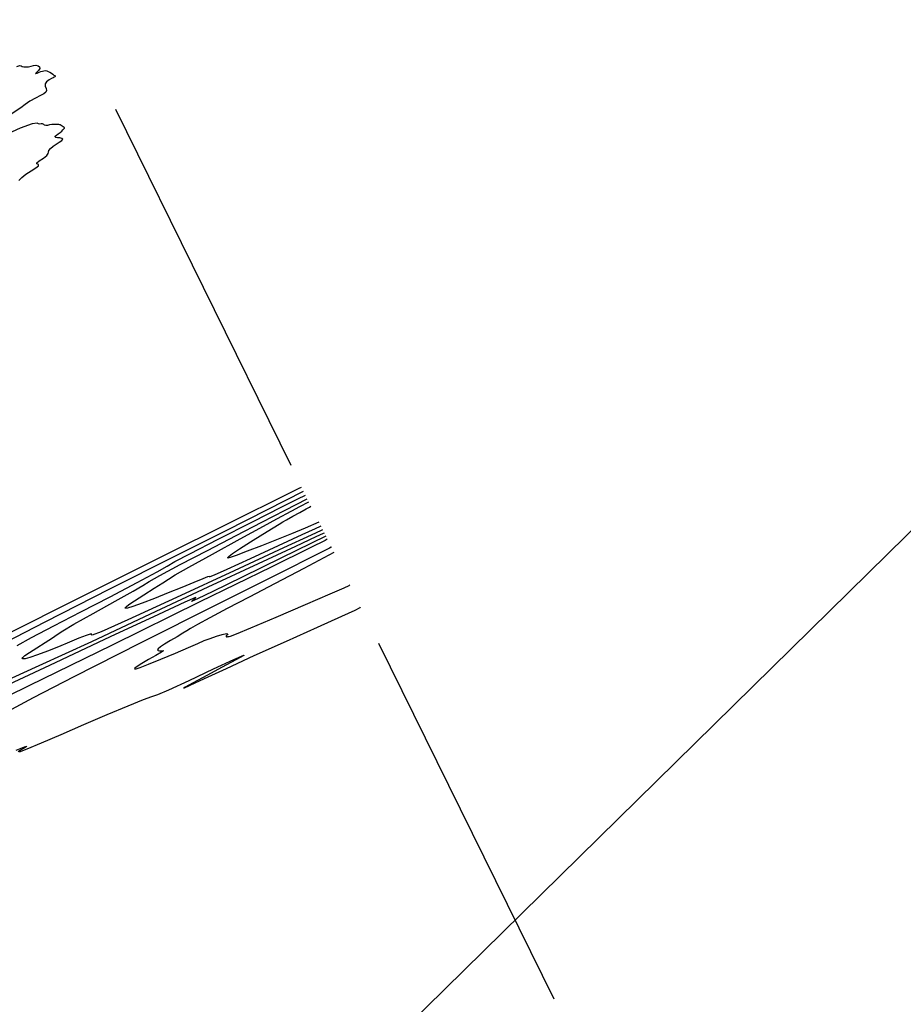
# Model space of a CAD drawing. Extents: x 3249832 to 3255657, y 13789405 to 13793316.
# Tile 599 of 656: x 3255032 to 3255143, y 13790713 to 13790838. Entities that reach past the tile are written whole.
import ezdxf

# ---------------------------------------------------------------- set-up
doc = ezdxf.new("R2010")
doc.units = 0
doc.header["$LTSCALE"] = 100
doc.header["$MEASUREMENT"] = 0
doc.linetypes.add('DASHED', pattern=[0.75, 0.5, -0.25])
for name, color, linetype in [('GRATIO_CON', 10, 'CONTINUOUS'), ('GRATIO_ICON', 7, 'CONTINUOUS'), ('PLAN', 7, 'CONTINUOUS'), ('TARGETS_EAST', 7, 'CONTINUOUS')]:
    doc.layers.add(name, color=color, linetype=linetype)

# ---------------------------------------------------------------- blocks, each defined once
blk = doc.blocks.new('Gratio_032316_contours')
at = {"layer": 'GRATIO_CON', "color": 5, "linetype": 'Continuous', "flags": 128}
for points in [[(3255031.21, 13790831.67), (3255031.59, 13790831.78), (3255031.76, 13790831.76), (3255031.88, 13790831.68), (3255032.09, 13790831.62), (3255032.37, 13790831.6), (3255032.7, 13790831.63), (3255033.02, 13790831.7), (3255033.33, 13790831.78), (3255033.62, 13790831.81), (3255033.9, 13790831.75), (3255034.08, 13790831.6), (3255034.12, 13790831.4), (3255033.96, 13790831.15), (3255033.72, 13790830.93), (3255033.57, 13790830.79), (3255033.61, 13790830.76), (3255033.79, 13790830.83), (3255034.03, 13790830.93), (3255034.25, 13790831.02), (3255034.45, 13790831.09), (3255034.63, 13790831.13), (3255034.8, 13790831.15), (3255034.98, 13790831.12), (3255035.16, 13790831.05), (3255035.36, 13790830.94), (3255035.57, 13790830.8), (3255035.75, 13790830.68), (3255035.9, 13790830.58), (3255036, 13790830.52), (3255036.05, 13790830.48), (3255036.06, 13790830.44), (3255036.04, 13790830.4), (3255035.99, 13790830.37), (3255035.92, 13790830.32), (3255035.79, 13790830.25), (3255035.58, 13790830.13), (3255035.28, 13790829.96), (3255034.97, 13790829.74), (3255034.79, 13790829.47), (3255034.8, 13790829.18), (3255034.9, 13790828.89), (3255034.97, 13790828.63), (3255034.89, 13790828.43), (3255034.63, 13790828.23), (3255034.18, 13790827.99), (3255033.55, 13790827.67), (3255032.87, 13790827.28), (3255032.28, 13790826.89), (3255031.71, 13790826.44), (3255030.37, 13790825.57)], [(3255070.34, 13790772.08), (3255070.08, 13790771.94), (3255068.25, 13790771.02), (3255063.28, 13790768.58), (3255054.28, 13790764.17), (3255043.22, 13790758.75), (3255032.72, 13790753.61), (3255024.91, 13790749.79)], [(3255027.1, 13790758.68), (3255036.88, 13790763.6), (3255048.75, 13790769.54), (3255058.95, 13790774.63), (3255064.68, 13790777.47), (3255066.8, 13790778.5), (3255067.11, 13790778.63)], [(3255070.15, 13790772.45), (3255064.55, 13790769.72), (3255059.6, 13790767.3), (3255055.93, 13790765.51), (3255053.98, 13790764.57), (3255053.31, 13790764.26), (3255053.26, 13790764.25), (3255053.29, 13790764.29), (3255053.32, 13790764.33), (3255053.39, 13790764.39), (3255053.51, 13790764.5), (3255053.65, 13790764.63), (3255053.76, 13790764.73), (3255053.63, 13790764.7), (3255052.39, 13790764.14), (3255049.05, 13790762.59), (3255042.99, 13790759.76), (3255035.33, 13790756.17), (3255027.58, 13790752.55)], [(3255028.5, 13790758.42), (3255034.77, 13790761.66), (3255042.94, 13790765.81), (3255051.06, 13790769.9), (3255057.61, 13790773.2), (3255062.82, 13790775.83), (3255067.36, 13790778.12)], [(3255069.95, 13790772.86), (3255069.82, 13790772.8), (3255068.88, 13790772.37), (3255066.33, 13790771.18), (3255061.64, 13790768.99), (3255055.29, 13790766.02), (3255048.02, 13790762.62), (3255040.62, 13790759.17), (3255033.99, 13790756.11), (3255029.09, 13790753.88)], [(3255031.24, 13790758.68), (3255033.08, 13790759.69), (3255035.86, 13790761.15), (3255039.27, 13790762.92), (3255042.97, 13790764.84), (3255046.39, 13790766.63), (3255048.89, 13790767.96), (3255050.17, 13790768.69), (3255051.14, 13790769.26), (3255053.02, 13790770.26), (3255056.59, 13790772.09), (3255060.91, 13790774.28), (3255064.63, 13790776.15), (3255066.72, 13790777.2), (3255067.49, 13790777.58), (3255067.6, 13790777.63)], [(3255069.75, 13790773.27), (3255069.57, 13790773.19), (3255068.29, 13790772.6), (3255064.82, 13790770.99), (3255058.61, 13790768.1), (3255051.34, 13790764.73), (3255045.2, 13790761.91), (3255041.85, 13790760.42), (3255040.71, 13790759.97), (3255040.63, 13790760.02), (3255040.65, 13790760.12), (3255040.47, 13790760.12), (3255039.96, 13790759.96), (3255039.05, 13790759.6), (3255037.84, 13790759.1), (3255036.46, 13790758.54), (3255035.07, 13790757.99), (3255033.82, 13790757.52), (3255032.84, 13790757.18), (3255032.25, 13790757.02), (3255031.97, 13790757), (3255031.91, 13790757.06), (3255031.97, 13790757.19), (3255032.24, 13790757.41), (3255032.82, 13790757.81), (3255033.75, 13790758.4), (3255034.8, 13790759.07), (3255035.7, 13790759.66), (3255036.3, 13790760.08), (3255037.01, 13790760.55), (3255038.41, 13790761.37), (3255040.82, 13790762.72), (3255043.6, 13790764.26), (3255045.87, 13790765.54), (3255047.08, 13790766.26), (3255047.88, 13790766.76), (3255049.22, 13790767.52), (3255051.81, 13790768.89), (3255055.24, 13790770.67), (3255058.85, 13790772.54), (3255062.11, 13790774.23), (3255065.04, 13790775.75), (3255067.81, 13790777.19)], [(3255069.28, 13790774.22), (3255067.56, 13790773.49), (3255065.81, 13790772.76), (3255063.96, 13790772.01), (3255062.03, 13790771.24), (3255060.24, 13790770.56), (3255058.86, 13790770.04), (3255058.09, 13790769.77), (3255057.81, 13790769.7), (3255057.82, 13790769.77), (3255057.99, 13790769.94), (3255058.41, 13790770.27), (3255059.28, 13790770.86), (3255060.66, 13790771.74), (3255062.22, 13790772.72), (3255063.53, 13790773.53), (3255064.29, 13790774), (3255064.72, 13790774.27), (3255065.2, 13790774.54), (3255065.98, 13790774.97), (3255066.9, 13790775.47), (3255067.67, 13790775.9), (3255068.11, 13790776.14), (3255068.26, 13790776.23), (3255068.28, 13790776.25)]]:
    blk.add_lwpolyline(points, dxfattribs=at)
at = {"layer": 'GRATIO_CON', "color": 1, "linetype": 'Continuous', "flags": 128}
for points in [[(3255031.49, 13790817.3), (3255031.84, 13790817.65), (3255032.36, 13790818.07), (3255033.01, 13790818.49), (3255033.61, 13790818.87), (3255033.95, 13790819.15), (3255033.93, 13790819.29), (3255033.75, 13790819.38), (3255033.72, 13790819.51), (3255034.04, 13790819.78), (3255034.56, 13790820.11), (3255035, 13790820.43), (3255035.18, 13790820.68), (3255035.2, 13790820.87), (3255035.25, 13790821.07), (3255035.25, 13790821.07), (3255035.45, 13790821.32), (3255035.78, 13790821.6), (3255036.18, 13790821.88), (3255036.57, 13790822.14), (3255036.88, 13790822.35), (3255037, 13790822.5), (3255036.9, 13790822.6), (3255036.64, 13790822.65), (3255036.36, 13790822.69), (3255036.15, 13790822.72), (3255036.04, 13790822.78), (3255036.06, 13790822.87), (3255036.21, 13790823), (3255036.44, 13790823.16), (3255036.68, 13790823.33), (3255036.88, 13790823.51), (3255037.03, 13790823.67), (3255037.14, 13790823.79), (3255037.21, 13790823.87), (3255037.22, 13790823.93), (3255037.18, 13790823.98), (3255037.07, 13790824.07), (3255036.94, 13790824.16), (3255036.82, 13790824.24), (3255036.73, 13790824.29), (3255036.63, 13790824.31), (3255036.49, 13790824.33), (3255036.25, 13790824.35), (3255035.96, 13790824.36), (3255035.64, 13790824.34), (3255035.35, 13790824.29), (3255035.08, 13790824.23), (3255034.87, 13790824.21), (3255034.72, 13790824.27), (3255034.6, 13790824.36), (3255034.47, 13790824.42), (3255034.3, 13790824.42), (3255034.12, 13790824.4), (3255033.96, 13790824.43), (3255033.76, 13790824.51), (3255033.14, 13790824.42), (3255031.64, 13790823.88), (3255028.58, 13790822.51)], [(3255070.81, 13790771.12), (3255070.82, 13790771.1), (3255070.83, 13790771.08), (3255070.83, 13790771.07), (3255070.6, 13790770.94), (3255068.94, 13790770.11), (3255064.44, 13790767.85), (3255056.37, 13790763.8), (3255046.78, 13790758.97), (3255038.42, 13790754.74), (3255033.29, 13790752.09), (3255030.55, 13790750.62)], [(3255031.14, 13790745.49), (3255032.17, 13790745.91), (3255032.49, 13790746.01), (3255032.38, 13790745.9), (3255032.06, 13790745.71), (3255031.69, 13790745.48), (3255031.38, 13790745.28)], [(3255031.57, 13790745.27), (3255032.54, 13790745.66), (3255034.34, 13790746.43), (3255036.79, 13790747.49), (3255039.64, 13790748.72), (3255042.59, 13790749.98), (3255045.25, 13790751.1), (3255047.19, 13790751.89), (3255048.22, 13790752.26), (3255049, 13790752.52), (3255050.39, 13790753.11), (3255052.95, 13790754.29), (3255056.01, 13790755.73), (3255058.56, 13790756.92), (3255059.81, 13790757.48), (3255059.81, 13790757.43), (3255058.81, 13790756.88), (3255057.1, 13790755.96), (3255055.15, 13790754.91), (3255053.44, 13790754), (3255052.42, 13790753.45), (3255052.26, 13790753.33), (3255053.05, 13790753.68), (3255054.88, 13790754.53), (3255057.62, 13790755.8), (3255061.14, 13790757.41), (3255065.19, 13790759.24), (3255069.12, 13790760.99), (3255072.19, 13790762.37), (3255073.87, 13790763.15), (3255074.47, 13790763.47), (3255074.54, 13790763.55)], [(3255071.17, 13790770.4), (3255067.39, 13790768.41), (3255063.78, 13790766.52), (3255060.51, 13790764.8), (3255057.73, 13790763.33), (3255055.53, 13790762.17), (3255053.99, 13790761.34), (3255053.11, 13790760.84), (3255052.62, 13790760.53), (3255052.15, 13790760.23), (3255051.44, 13790759.8), (3255050.6, 13790759.31), (3255049.83, 13790758.85), (3255049.31, 13790758.51), (3255049.02, 13790758.28), (3255048.93, 13790758.14), (3255049.01, 13790758.05), (3255049.19, 13790758.01), (3255049.43, 13790758.01), (3255049.65, 13790758.05), (3255049.7, 13790758.02), (3255049.43, 13790757.84), (3255048.73, 13790757.44), (3255047.81, 13790756.91), (3255046.95, 13790756.41), (3255046.38, 13790756.05), (3255046.09, 13790755.83), (3255046.05, 13790755.73), (3255046.24, 13790755.74), (3255046.77, 13790755.92), (3255047.8, 13790756.32), (3255049.38, 13790756.97), (3255051.2, 13790757.74), (3255052.84, 13790758.44), (3255054.01, 13790758.95), (3255054.84, 13790759.3), (3255055.56, 13790759.58), (3255056.36, 13790759.85), (3255057.11, 13790760.08), (3255057.63, 13790760.19), (3255057.8, 13790760.16), (3255057.73, 13790760.04), (3255057.61, 13790759.91), (3255057.58, 13790759.83), (3255057.63, 13790759.8), (3255057.71, 13790759.8), (3255057.79, 13790759.81), (3255057.88, 13790759.81), (3255057.96, 13790759.82), (3255058.15, 13790759.87), (3255058.89, 13790760.15), (3255060.71, 13790760.91), (3255063.88, 13790762.27), (3255067.58, 13790763.86), (3255070.71, 13790765.21), (3255072.45, 13790765.97), (3255073.09, 13790766.26), (3255073.18, 13790766.32)]]:
    blk.add_lwpolyline(points, dxfattribs=at)
at = {"layer": 'GRATIO_ICON', "color": 7, "linetype": 'Continuous', "flags": 128}
blk.add_lwpolyline([(3255069.54, 13790773.71), (3255069.53, 13790773.72), (3255069.52, 13790773.73), (3255069.52, 13790773.74), (3255069.43, 13790773.7), (3255068.81, 13790773.41), (3255067.14, 13790772.64), (3255064.15, 13790771.25), (3255060.64, 13790769.62), (3255057.69, 13790768.26), (3255056.07, 13790767.54), (3255055.52, 13790767.33), (3255055.48, 13790767.35), (3255055.47, 13790767.39), (3255055.25, 13790767.33), (3255054.64, 13790767.1), (3255053.51, 13790766.63), (3255052.01, 13790766.01), (3255050.3, 13790765.31), (3255048.58, 13790764.63), (3255047.03, 13790764.04), (3255045.85, 13790763.61), (3255045.17, 13790763.39), (3255044.89, 13790763.35), (3255044.86, 13790763.42), (3255044.98, 13790763.56), (3255045.33, 13790763.84), (3255046.05, 13790764.33), (3255047.21, 13790765.07), (3255048.51, 13790765.9), (3255049.62, 13790766.59), (3255050.33, 13790767.06), (3255051.19, 13790767.59), (3255052.91, 13790768.56), (3255055.88, 13790770.2), (3255059.37, 13790772.11), (3255062.32, 13790773.73), (3255063.97, 13790774.64), (3255064.69, 13790775.04), (3255065.15, 13790775.29), (3255065.88, 13790775.67), (3255066.88, 13790776.19), (3255068.02, 13790776.78)], dxfattribs=at)

msp = doc.modelspace()

# ---------------------------------------------------------------- linework, layer by layer
at = {"layer": 'PLAN', "color": 8, "linetype": 'DASHED'}
msp.add_line((3253817.29, 13793315.6), (3255656.88, 13789581.47), dxfattribs=at)
at = {"layer": 'TARGETS_EAST', "color": 1}
msp.add_line((3255034.6, 13790665.69), (3255161.19, 13790790.13), dxfattribs=at)

# ---------------------------------------------------------------- block references
at = {"layer": 'TARGETS_EAST'}
msp.add_blockref('Gratio_032316_contours', (0, 0), dxfattribs=at)

doc.saveas('drawing.dxf')
